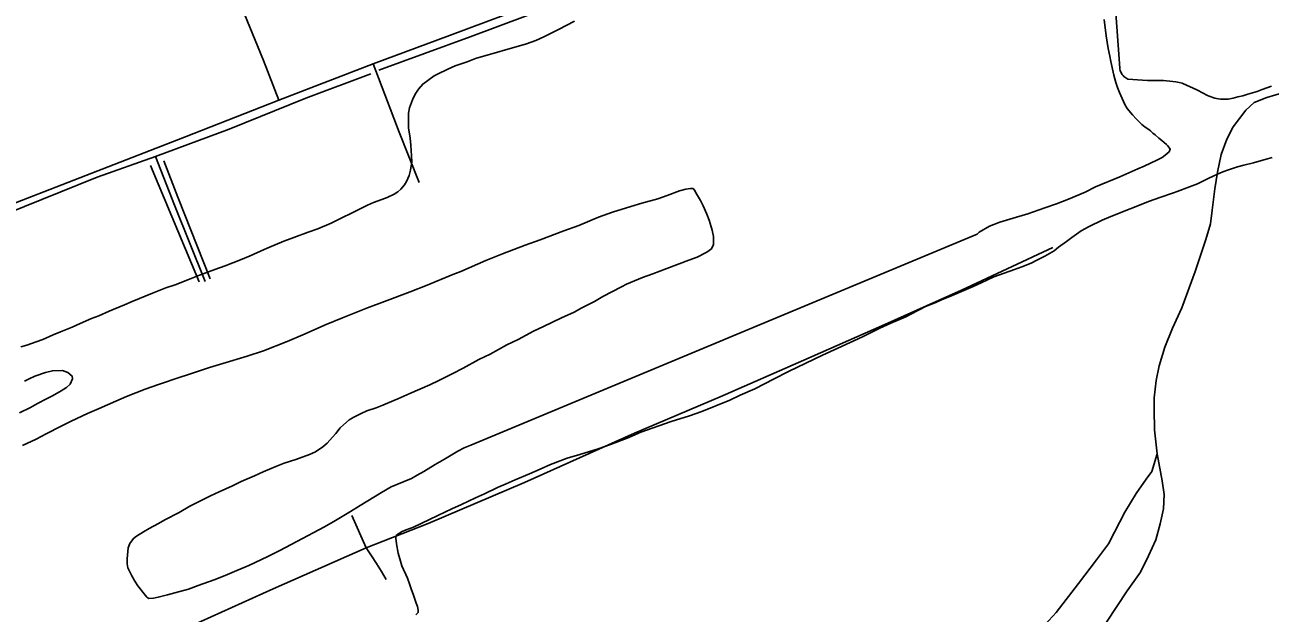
# Model space of a CAD drawing. Extents: x 3419139 to 3457078, y 540382 to 565875.
# Drawn here: x 3444391 to 3447121, y 555758 to 557047 of the extents above; entities that cross this region are included whole.
import ezdxf

# ---------------------------------------------------------------- set-up
doc = ezdxf.new("R2010")
doc.units = 0
for name, color, linetype in [('V-DTCH-CNTR', 7, 'Continuous'), ('V-SITE-VEGE', 7, 'Continuous'), ('V-TOPO-SHOR', 7, 'Continuous')]:
    doc.layers.add(name, color=color, linetype=linetype)

msp = doc.modelspace()

# ---------------------------------------------------------------- linework, layer by layer
at = {"layer": 'V-DTCH-CNTR'}
for p, q in [((3444666.6, 556738.9), (3444773.4, 556484)), ((3445139.7, 555901.1), (3445107.6, 555971.8))]:
    msp.add_line(p, q, dxfattribs=at)
for points in [[(3444535.3, 557828.4), (3444581.1, 557715.4), (3444674.1, 557509.4), (3444755.7, 557326.9), (3444835.7, 557159.7), (3444914.3, 556968.9), (3444947.8, 556881.7)], [(3446815.2, 557599.5), (3446797.2, 557589.6), (3446777.3, 557579), (3446698.4, 557544.7), (3446514.6, 557476.8), (3446380.5, 557424.6), (3446206.2, 557360.7), (3446051, 557301), (3445867.7, 557230.8), (3445767.2, 557193.6), (3445740.6, 557184.2), (3445713.2, 557174.3), (3445676.9, 557161.3), (3445526, 557099.7), (3445321.9, 557023.5), (3445154.6, 556961.5), (3444947.8, 556881.7), (3444741, 556800.8), (3444498.7, 556706.9), (3444344.3, 556646.8)], [(3446809.2, 556928.2), (3446806.9, 556929.3), (3446804.6, 556930.7), (3446802.5, 556932.2), (3446800.6, 556933.9), (3446798.8, 556935.8), (3446797.1, 556937.8), (3446795.7, 556940), (3446794.4, 556942.3), (3446793.4, 556944.7), (3446792.6, 556947.1), (3446792, 556949.7), (3446791.6, 556952.2), (3446768, 557274.8), (3446767.6, 557504.2), (3446776.6, 557548.1)], [(3445154.6, 556961.5), (3445211.9, 556811.8), (3445255.7, 556701.5)], [(3447124, 556912.8), (3447113.8, 556908.7), (3447103.5, 556904.9), (3447093.1, 556901.2), (3447082.6, 556897.8), (3447072.1, 556894.7), (3447061.5, 556891.7), (3447050.8, 556889), (3447040.1, 556886.5), (3447029.3, 556884.3), (3447025.1, 556883.9), (3447020.8, 556883.7), (3447016.6, 556883.8), (3447012.3, 556884.1), (3447008.1, 556884.6), (3447003.9, 556885.3), (3446999.8, 556886.3), (3446995.7, 556887.5), (3446991.7, 556888.9), (3446987.7, 556890.5), (3446983.9, 556892.4), (3446973, 556898.2), (3446962, 556903.8), (3446950.9, 556909.2), (3446939.6, 556914.3), (3446928.2, 556919.2), (3446921.5, 556920.6), (3446914.8, 556921.9), (3446908, 556922.9), (3446901.2, 556923.7), (3446894.4, 556924.3), (3446887.5, 556924.7), (3446880.7, 556924.9), (3446873.8, 556924.9), (3446863, 556924.8), (3446852.2, 556925), (3446841.5, 556925.5), (3446830.7, 556926.1), (3446819.9, 556927.1), (3446809.2, 556928.2)], [(3444797, 556490.3), (3444726.5, 556669.2), (3444696, 556748.9)], [(3444349.7, 555550.7), (3444531.4, 555629.2), (3444731.2, 555719.4), (3444935.2, 555811.3), (3445139.7, 555901.1), (3445275.1, 555954.6), (3445486.6, 556044.2), (3445727.9, 556152.6), (3445915.5, 556231.9), (3446099.2, 556312.2), (3446269.9, 556387.9), (3446444.9, 556465.5), (3446644.6, 556558.9)], [(3445139.7, 555901.1), (3445151, 555884.1), (3445162, 555866.9), (3445172.9, 555849.6), (3445183.5, 555832.1)]]:
    msp.add_lwpolyline(points, dxfattribs=at)
at = {"layer": 'V-SITE-VEGE'}
for points in [[(3444382.3, 556341.9), (3444395.4, 556345.3), (3444415.9, 556352.5), (3444430.1, 556357.8), (3444452.9, 556367.9), (3444469.4, 556374.3), (3444495.1, 556384.9), (3444512.3, 556392.8), (3444537, 556403.4), (3444553, 556409.8), (3444576.2, 556419.6), (3444584.4, 556423.4), (3444609.4, 556433.9), (3444626.3, 556440.7), (3444671.1, 556459.2), (3444700.2, 556470.9), (3444720.4, 556477.7), (3444752.2, 556490.1), (3444774.2, 556498.4), (3444807.5, 556511.3), (3444830.3, 556519.2), (3444863.5, 556532), (3444884.8, 556540.7), (3444915.8, 556554.6), (3444926.3, 556558.8), (3444959.2, 556572.7), (3444980.4, 556581), (3445012.2, 556592.7), (3445033.1, 556600.3), (3445062.3, 556612.7), (3445080.2, 556621), (3445113.1, 556637.6), (3445142.6, 556651.9), (3445155.3, 556657.6), (3445173.6, 556664.4), (3445185.2, 556668.5), (3445200.5, 556676), (3445208.7, 556681.3), (3445215.4, 556686.6), (3445223.2, 556696.3), (3445228.1, 556703.8), (3445233.3, 556716.9), (3445236.6, 556728.2), (3445239.2, 556746.5), (3445239.1, 556760), (3445237.2, 556783.2), (3445235.6, 556798.9), (3445232.5, 556821.3), (3445231.8, 556834.8), (3445232.4, 556853.5), (3445234.3, 556865.4), (3445240.6, 556882.7), (3445246.5, 556894.7), (3445254.3, 556906.3), (3445263.3, 556917.2), (3445288.7, 556935.2), (3445295.4, 556939), (3445318.2, 556949.9), (3445334.6, 556957.1), (3445361.1, 556966.1), (3445379.4, 556972.9), (3445491.2, 557005.1), (3445511.7, 557012.6), (3445528.9, 557020.6), (3445549.1, 557031.1), (3445560.7, 557036.4), (3445596.2, 557054.8)], [(3446757.4, 557058.3), (3446761.6, 557022.8), (3446766.5, 556995.1), (3446770, 556977.9), (3446771.9, 556966.3), (3446778.3, 556936.4), (3446783.3, 556920.3), (3446786.3, 556909.5), (3446790.8, 556898.6), (3446802.5, 556872.1), (3446808.1, 556863.5), (3446819.4, 556849.4), (3446827.3, 556841.2), (3446840, 556828.9), (3446847.5, 556822.9), (3446855, 556817.3), (3446858.8, 556814.7), (3446864.4, 556809.5), (3446868.9, 556805.8), (3446877.2, 556798.7), (3446883.6, 556793.5), (3446893.7, 556784.5), (3446897.1, 556781.9), (3446902.3, 556774.4), (3446900.1, 556768.8), (3446891.5, 556761.3), (3446884.8, 556756.4), (3446872.9, 556750.8), (3446845.2, 556737.2), (3446831.4, 556731.6), (3446791.8, 556713.8), (3446738.4, 556692), (3446716, 556680.7), (3446679, 556664.8), (3446652.8, 556654.6), (3446627.4, 556646), (3446590.4, 556632.7), (3446565.4, 556625.9)], [(3445959.5, 556235.6), (3445991.2, 556249.9), (3446012.9, 556260.5), (3446033.8, 556271.4), (3446065.2, 556287.2), (3446139.5, 556323.4), (3446173.5, 556338.4), (3446227.7, 556363.3), (3446265.8, 556382.1), (3446289.7, 556393.1), (3446303.5, 556399.1), (3446322.6, 556407), (3446333.4, 556413), (3446365.9, 556430), (3446388.3, 556438.7), (3446402.1, 556445.1), (3446418.9, 556451.5), (3446470.1, 556473.4), (3446488, 556482), (3446515.7, 556494.8), (3446560.5, 556510.7), (3446576.6, 556516.7), (3446597.1, 556525), (3446609.8, 556531.4), (3446627, 556540.5), (3446632.6, 556543.1), (3446647.9, 556552.1), (3446657.6, 556559.6), (3446674.8, 556572), (3446686.7, 556581.4), (3446707.3, 556595.7), (3446724.8, 556605.5), (3446752.8, 556618.7), (3446772.2, 556627.4), (3446857.1, 556660.9), (3446879.1, 556668.5), (3446909.4, 556678.7), (3446917.6, 556681.7), (3446944.5, 556691.9), (3446961.7, 556698.7), (3446983.7, 556709.6), (3446997.9, 556716), (3447017.3, 556725.1), (3447030, 556729.6), (3447049.9, 556735.6), (3447063.7, 556739.4), (3447084.6, 556744.7), (3447097.3, 556748.1), (3447115.3, 556753.4), (3447125.7, 556756.1)], [(3445896.3, 556556), (3445900.8, 556565.7), (3445900.7, 556583.3), (3445897.7, 556596.8), (3445891.3, 556619.2), (3445886.4, 556631.9), (3445878.1, 556650.2), (3445872.4, 556661.8), (3445863.4, 556676.7), (3445858.9, 556684.6), (3445856.2, 556688.3), (3445850.3, 556688.7), (3445840.2, 556687.1), (3445826.3, 556683), (3445799.4, 556672.8), (3445778.9, 556666), (3445744.1, 556656.1), (3445719.8, 556648.6), (3445679.1, 556636.8), (3445648.8, 556625.5), (3445605.5, 556607), (3445573, 556595.3), (3445520.7, 556576.1), (3445488.2, 556564.4), (3445438.5, 556545.5), (3445401.5, 556530.8), (3445346.6, 556506.7), (3445329.4, 556499.9), (3445273.3, 556476.9), (3445235.6, 556461.8), (3445179.6, 556441), (3445142.2, 556426.7), (3445087.3, 556405.2), (3445051.4, 556390.5), (3445000.2, 556367.9), (3444966.2, 556353.2), (3444914.3, 556332.8), (3444878.4, 556321.1), (3444825, 556305.2), (3444795.5, 556296.1), (3444747.6, 556280.2), (3444731.2, 556274.9), (3444684.1, 556259.1), (3444655, 556248.9), (3444614.2, 556233), (3444590.7, 556222.9), (3444553.7, 556206.7), (3444528.3, 556195.7), (3444492.8, 556179.1), (3444470.8, 556167.5), (3444437.9, 556150.9), (3444415.5, 556139.6), (3444386, 556125.3)], [(3446565.4, 556625.9), (3446528.4, 556614.6), (3446506, 556605.9), (3446483.2, 556592.7)], [(3446483.2, 556592.7), (3446478.7, 556588.6), (3445369.1, 556126.3), (3445354.2, 556120.6), (3445340, 556112.7), (3445310.9, 556095.4), (3445290.4, 556083.8), (3445266.1, 556068.3), (3445251.1, 556060.4), (3445238.8, 556052.9), (3445206.3, 556040.1), (3445194.4, 556034.8), (3445172.7, 556022.8), (3445126, 555993.8), (3445105.1, 555981), (3445071.9, 555961.5), (3445048, 555947.5), (3444987.1, 555915.5), (3444949.8, 555895.6), (3444924, 555882), (3444882.2, 555862.8), (3444855.7, 555851.9), (3444829.9, 555840.9), (3444806, 555831.5), (3444771.2, 555818.7), (3444749.6, 555811.1), (3444720, 555802.4), (3444703.6, 555798.2), (3444683.4, 555792.9), (3444672.9, 555790.7), (3444662.8, 555790.3), (3444658.7, 555793.2), (3444652.3, 555800.3), (3444638.4, 555818.2), (3444632, 555828.3), (3444625.3, 555839.9), (3444617, 555857.4), (3444615.4, 555866.4), (3444615, 555877.3), (3444616.1, 555885.1), (3444617.9, 555901.6), (3444621.3, 555910.6), (3444629.1, 555921.8), (3444635.8, 555927.1), (3444651.1, 555936.1), (3444663.8, 555943.3), (3444684, 555954.9), (3444698.2, 555962.5), (3444729.5, 555978.7), (3444753.1, 555992.2), (3444770.6, 556001.6), (3444798.3, 556015.2), (3444816.9, 556024.2), (3444846.1, 556037.4), (3444865.1, 556046.4), (3444894.3, 556059.3), (3444913.7, 556067.9), (3444941.3, 556079.6), (3444959.3, 556086.4), (3444985, 556095.1), (3445015.3, 556105.7), (3445028.4, 556111.7), (3445044.4, 556122.2), (3445053.8, 556130.5), (3445065.3, 556144), (3445072.8, 556151.9), (3445082.1, 556164.3), (3445089.5, 556171), (3445102.2, 556181.5), (3445112.3, 556187.5), (3445128.7, 556195.8), (3445140.7, 556201.5), (3445161.2, 556208.3), (3445176.2, 556213.6), (3445200.1, 556224.1), (3445209.1, 556227.5), (3445234.8, 556239.2), (3445279.3, 556258.4), (3445298.7, 556267.5), (3445329.4, 556282.9), (3445352.1, 556294.6), (3445386.5, 556313.8), (3445411.1, 556325.5), (3445448.1, 556345.8), (3445472.4, 556357.8), (3445506.4, 556375.9), (3445528, 556386.1), (3445567.6, 556405.3), (3445595.3, 556417.7), (3445612.1, 556426.8), (3445640.1, 556441.1), (3445658.4, 556451.6), (3445699.1, 556473.1), (3445710.3, 556478.7), (3445745, 556493.4), (3445767.5, 556501.7), (3445798.8, 556513), (3445847, 556531.5), (3445865, 556537.9), (3445886.3, 556548.9), (3445896.3, 556556)], [(3444379.4, 556197.1), (3444403.3, 556208.8), (3444418.6, 556217.4), (3444438.8, 556228), (3444451.9, 556234.4), (3444470.9, 556245.3), (3444482.5, 556252.4), (3444490.3, 556259.9), (3444495.5, 556271.2), (3444494.7, 556277.5), (3444485, 556285.7), (3444473.4, 556289.4), (3444451.3, 556289), (3444436, 556285.6), (3444413.2, 556277.6), (3444400.5, 556271.2), (3444390, 556266.7)], [(3445248.4, 555754.8), (3445253.6, 555759.7), (3445253.6, 555764.5), (3445251.7, 555772.8), (3445248.7, 555779.8), (3445243, 555797.8), (3445238.1, 555811.6), (3445235.1, 555820.6), (3445229.8, 555834.8), (3445226.1, 555843), (3445221.5, 555853.8), (3445217.8, 555862.1), (3445213.2, 555877.4), (3445209.8, 555889.3), (3445206, 555909.9), (3445204.5, 555922.6), (3445205.2, 555928.2), (3445208.6, 555930.9), (3445218.6, 555936.9), (3445227.2, 555940.6), (3445242.9, 555946.3), (3445278.4, 555963.6), (3445296.3, 555971.9), (3445327, 555987), (3445348.3, 555996.4), (3445378.9, 556010.7), (3445399.1, 556019.4), (3445427.4, 556033.3), (3445446.5, 556041.6), (3445465.9, 556050.3), (3445497.3, 556063.5), (3445520.8, 556073.7), (3445543.6, 556083.8), (3445580.2, 556097.8), (3445607.5, 556105.4), (3445647.9, 556118.2), (3445675.2, 556127.3), (3445715.5, 556143.1), (3445741.3, 556154.5), (3445807.8, 556177.9), (3445848.5, 556190.7), (3445875.4, 556199.8), (3445936.7, 556224.7), (3445959.5, 556235.6)]]:
    msp.add_lwpolyline(points, dxfattribs=at)
at = {"layer": 'V-TOPO-SHOR'}
for points in [[(3445166.9, 556947.4), (3445367.3, 557020.5), (3445549.2, 557088.8), (3445702.6, 557148.1), (3445743.3, 557163.8), (3445936.3, 557237.7), (3446162.8, 557323.2), (3446384.2, 557407.4), (3446577.5, 557478.9), (3446761.8, 557550)], [(3444348.9, 556632.4), (3444549.3, 556713), (3444677.7, 556758.2), (3444839.1, 556818.4), (3445006.8, 556886.3), (3445149.9, 556939.4)], [(3447113.9, 556887.5), (3447153.3, 556899.1), (3447191.1, 556912.2), (3447208.4, 556920.9), (3447251.8, 556951.5)], [(3446762.2, 555738.7), (3446808.1, 555807), (3446836.8, 555848.1), (3446854.8, 555883.6), (3446870.8, 555919.1), (3446880.5, 555953.9), (3446887.5, 555987), (3446889, 556018.1), (3446884.2, 556048.1), (3446873.3, 556107.5), (3446867.6, 556159.9), (3446866.7, 556204.1), (3446867, 556229.7), (3446871.2, 556267.5), (3446877.8, 556299.9), (3446890.3, 556340.9), (3446907.1, 556382.7), (3446927.5, 556426.9), (3446956.8, 556506.7), (3446980.6, 556576.5), (3446990.3, 556610.8), (3446994.1, 556641.2), (3446999.9, 556687.7), (3447006.1, 556724), (3447014.2, 556762.6), (3447026.7, 556796.6), (3447040, 556823.4), (3447068.3, 556859.8), (3447086.4, 556876.8), (3447113.9, 556887.5)], [(3444786.7, 556485), (3444719.2, 556651.9), (3444677.7, 556758.2)], [(3446628.2, 555733.4), (3446651.8, 555759.5), (3446701.2, 555823.4), (3446740.3, 555875.1), (3446767, 555910.2), (3446780.3, 555935.8), (3446802.6, 555979.6), (3446827.3, 556020.6), (3446849.2, 556051.4), (3446861.7, 556068.8), (3446873.3, 556107.5)]]:
    msp.add_lwpolyline(points, dxfattribs=at)

doc.saveas('drawing.dxf')
